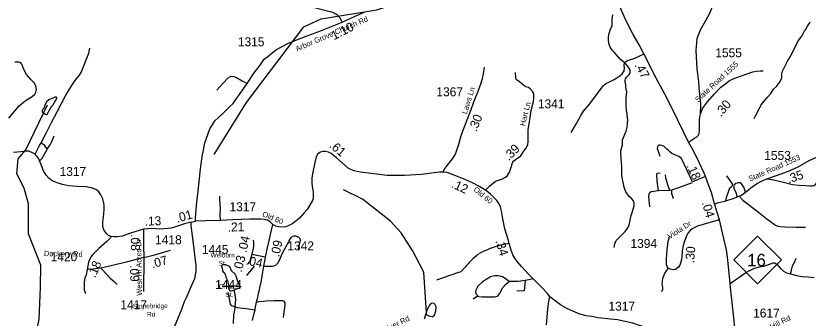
# Model space of a CAD drawing. Extents: x 1248089 to 1457196, y 820910 to 988753.
# Drawn here: x 1329644 to 1340713, y 896114 to 900330 of the extents above; entities that cross this region are included whole.
import ezdxf

# ---------------------------------------------------------------- set-up
doc = ezdxf.new("R2010")
doc.units = 0
for name, color, linetype in [('Exist Hydrographic Misc Water Feature', 7, 'Continuous'), ('Exist Road Non-System Type 51', 7, 'Continuous'), ('Exist Road Primary NC Attributed', 7, 'Continuous'), ('Exist Road Primary NC Shield CELL', 7, 'Continuous'), ('Exist Road Primary NC Shield Number Label', 7, 'Continuous'), ('Exist Road Secondary Type 41 Attributed', 7, 'Continuous'), ('Exist Road Secondary Type 51 Attributed', 7, 'Continuous'), ('Exist Road Secondary Type 51 Label', 7, 'Continuous'), ('Prop CMT Slope Fill', 7, 'Continuous'), ('Prop GRAU CAT1 Cell', 7, 'Continuous'), ('Prop Lane Lines', 7, 'Continuous')]:
    doc.layers.add(name, color=color, linetype=linetype)

msp = doc.modelspace()

# ---------------------------------------------------------------- linework, layer by layer
at = {"layer": 'Exist Hydrographic Misc Water Feature'}
for points in [[(1332415, 898398), (1332865, 899121), (1333666, 900178), (1333910, 900288), (1334688, 900414), (1335168, 900578), (1335268, 900576), (1335392, 900531), (1335517, 900545), (1336055, 900731), (1336248, 900744)], [(1338004, 897101), (1338011, 897149), (1338032, 897195), (1338057, 897226), (1338120, 897283), (1338157, 897322), (1338168, 897340), (1338188, 897363), (1338213, 897417), (1338240, 897544), (1338279, 897663), (1338283, 897687), (1338284, 897719), (1338269, 897753), (1338247, 897780), (1338212, 897809), (1338167, 897874), (1338156, 897898), (1338141, 897942), (1338108, 898099), (1338111, 898147), (1338111, 898235), (1338102, 898331), (1338098, 898339), (1338098, 898371), (1338095, 898387), (1338096, 898451), (1338118, 898527), (1338119, 898599), (1338168, 898722), (1338183, 898777), (1338191, 898833), (1338192, 898873), (1338183, 898945), (1338184, 898969), (1338176, 899002), (1338173, 899042), (1338169, 899050), (1338172, 899184), (1338178, 899269), (1338164, 899330), (1338164, 899370), (1338157, 899410), (1338158, 899434), (1338162, 899450), (1338175, 899474), (1338212, 899513), (1338224, 899536), (1338227, 899560), (1338225, 899576), (1338214, 899601), (1338186, 899637), (1338151, 899674), (1338092, 899723), (1338001, 899822), (1337981, 899846), (1337948, 899895), (1337929, 899943), (1337922, 899999), (1337923, 900039), (1337928, 900055), (1337928, 900073), (1337941, 900111), (1337941, 900119), (1337975, 900194), (1337975, 900277), (1337986, 900346)], [(1339958, 898897), (1339975, 898936), (1340042, 899063), (1340050, 899071), (1340058, 899087), (1340143, 899198), (1340189, 899246), (1340230, 899308), (1340272, 899346), (1340313, 899401), (1340334, 899440), (1340343, 899464), (1340344, 899522), (1340353, 899560), (1340426, 899699), (1340466, 899761), (1340551, 899937), (1340578, 899985), (1340622, 900046), (1340668, 900131), (1340674, 900137), (1340703, 900188), (1340740, 900243)], [(1330035, 898969), (1330044, 898966), (1330067, 898953), (1330074, 898954), (1330081, 898961), (1330122, 899035), (1330142, 899067), (1330163, 899090), (1330180, 899122), (1330188, 899130), (1330214, 899177), (1330216, 899185), (1330214, 899193), (1330206, 899197), (1330186, 899194), (1330162, 899182), (1330146, 899179), (1330105, 899160), (1330072, 899131), (1330042, 899070), (1330042, 899062), (1330025, 899030), (1330013, 899015), (1330010, 898999), (1330012, 898991), (1330035, 898969)], [(1329776, 894917), (1329800, 894964), (1329846, 895173), (1329819, 895439), (1329971, 896094), (1329987, 896546), (1329994, 896854), (1329821, 897291), (1329822, 897708), (1329760, 897926), (1329657, 898128), (1329678, 898338), (1329781, 898461), (1330088, 899088)], [(1335355, 896103), (1335382, 896194), (1335345, 896753), (1335186, 897059), (1335025, 897305), (1334878, 897465), (1334485, 897775), (1334221, 897905)], [(1332690, 896506), (1332724, 896521), (1332778, 896538), (1332773, 896563), (1332739, 896640), (1332723, 896701), (1332706, 896729), (1332657, 896775), (1332631, 896828), (1332617, 896840), (1332575, 896859), (1332546, 896862), (1332529, 896858), (1332517, 896843), (1332517, 896831), (1332524, 896815), (1332531, 896774), (1332541, 896758), (1332558, 896744), (1332570, 896725), (1332576, 896685), (1332599, 896637), (1332613, 896572), (1332620, 896516), (1332629, 896500), (1332639, 896493), (1332651, 896493), (1332690, 896506)], [(1332690, 896506), (1332698, 896470), (1332710, 896373), (1332696, 896222), (1332686, 896160), (1332680, 896038)], [(1335418, 896144), (1335381, 896158), (1335380, 896184), (1335395, 896240), (1335435, 896315)], [(1335435, 896315), (1335460, 896326), (1335488, 896321), (1335493, 896315), (1335510, 896276), (1335509, 896237), (1335505, 896229), (1335505, 896213), (1335491, 896165), (1335478, 896141), (1335470, 896134), (1335458, 896132), (1335418, 896144)]]:
    msp.add_lwpolyline(points, dxfattribs=at)
at = {"layer": 'Exist Road Non-System Type 51'}
for points in [[(1339208, 898961), (1339215, 899098), (1339198, 899244), (1339192, 899321), (1339186, 899416), (1339162, 899589), (1339150, 899847), (1339162, 900014), (1339174, 900053), (1339212, 900142), (1339284, 900267), (1339340, 900368), (1339450, 900650), (1339513, 900822), (1339551, 900908), (1339593, 900983)], [(1334202, 900240), (1334179, 900291), (1334141, 900335), (1334112, 900355), (1334070, 900376), (1333958, 900406), (1333761, 900455), (1333493, 900517), (1333272, 900584), (1333038, 900638), (1333010, 900650), (1332927, 900741)], [(1329997, 898560), (1330073, 898705), (1330143, 898843), (1330224, 898999), (1330339, 899216), (1330393, 899308), (1330440, 899382), (1330483, 899444), (1330535, 899504), (1330561, 899548), (1330589, 899625), (1330663, 899808), (1330678, 899878)], [(1337400, 898702), (1337474, 898830), (1337534, 898931), (1337573, 898999), (1337662, 899103), (1337754, 899228), (1337849, 899356), (1337882, 899383), (1337926, 899404), (1338004, 899440), (1338081, 899493), (1338114, 899520), (1338140, 899564), (1338146, 899594), (1338143, 899645), (1338148, 899671), (1338158, 899685), (1338174, 899699), (1338204, 899712), (1338236, 899721), (1338292, 899739), (1338353, 899766), (1338419, 899800)], [(1329545, 898904), (1329692, 899073), (1329750, 899124), (1329802, 899161), (1329872, 899203), (1329911, 899239), (1329925, 899266), (1329930, 899303), (1329921, 899355), (1329899, 899397), (1329852, 899442), (1329792, 899510), (1329759, 899572), (1329726, 899656), (1329708, 899680), (1329687, 899682), (1329629, 899685)], [(1332451, 899293), (1332536, 899388), (1332608, 899465), (1332641, 899486), (1332652, 899489), (1332687, 899486), (1332726, 899470), (1332806, 899422), (1332873, 899387)], [(1330083, 898469), (1330124, 898530), (1330146, 898578), (1330177, 898658)], [(1329915, 898402), (1329974, 898523), (1329997, 898560)], [(1330083, 898469), (1330002, 898330), (1329994, 898321)], [(1329997, 898560), (1330035, 898538), (1330060, 898500), (1330083, 898469)], [(1339099, 898013), (1339024, 898172), (1338944, 898341), (1338908, 898369), (1338810, 898410), (1338785, 898429), (1338762, 898451), (1338739, 898472), (1338702, 898507), (1338682, 898515), (1338647, 898525), (1338627, 898525), (1338610, 898510), (1338604, 898482), (1338615, 898444), (1338639, 898374)], [(1329994, 898321), (1329976, 898310)], [(1338621, 897888), (1338605, 898030), (1338597, 898114), (1338598, 898126), (1338608, 898136), (1338646, 898139)], [(1338778, 897896), (1338755, 897959), (1338726, 898065), (1338720, 898112)], [(1339279, 898089), (1339099, 898013)], [(1339562, 897748), (1339574, 897797), (1339608, 897904), (1339618, 897930), (1339640, 897949), (1339654, 897966), (1339657, 897985), (1339577, 898098)], [(1340136, 898055), (1340229, 898043), (1340348, 898013), (1340492, 897978), (1340581, 897968), (1340680, 897962), (1340736, 897959), (1340770, 897959), (1340794, 897965), (1340815, 897979), (1340830, 898007)], [(1339092, 898001), (1338903, 897932), (1338802, 897897), (1338778, 897896), (1338621, 897888), (1338554, 897882), (1338521, 897874), (1338501, 897863), (1338488, 897847), (1338483, 897806), (1338495, 897667)], [(1339839, 897873), (1339815, 897940), (1339782, 897985), (1339764, 898003), (1339734, 898003), (1339702, 897994), (1339675, 897970), (1339675, 897922), (1339696, 897881), (1339723, 897804)], [(1332505, 897474), (1332500, 897556), (1332501, 897649), (1332492, 897765), (1332493, 897813)], [(1338802, 897897), (1338805, 897851), (1338825, 897789), (1338823, 897784)], [(1339750, 897816), (1339800, 897759), (1340019, 897593), (1340136, 897500), (1340255, 897409), (1340288, 897397), (1340321, 897392), (1340386, 897388), (1340540, 897383), (1340677, 897382)], [(1333109, 896839), (1333183, 896837), (1333223, 896840), (1333249, 896843), (1333276, 896855), (1333305, 896883), (1333329, 896921), (1333370, 897021), (1333456, 897185), (1333488, 897239), (1333502, 897251), (1333526, 897261), (1333549, 897261), (1333585, 897250), (1333588, 897250), (1333617, 897219), (1333616, 897196), (1333585, 897068)], [(1336535, 897155), (1336468, 897141), (1336435, 897135), (1336399, 897129), (1336353, 897112), (1336310, 897099), (1336270, 897084), (1336240, 897073), (1336164, 897041), (1336099, 897000), (1336078, 896985), (1336049, 896962), (1336031, 896948), (1336007, 896922), (1335994, 896909), (1335978, 896889), (1335963, 896871), (1335941, 896848), (1335925, 896828), (1335859, 896758), (1335814, 896744), (1335613, 896678), (1335519, 896645)], [(1331431, 896958), (1331183, 896894), (1330977, 896844), (1330830, 896812)], [(1340465, 896731), (1340482, 896783), (1340495, 896845), (1340522, 896894), (1340545, 896949)], [(1330830, 896812), (1330787, 896805), (1330691, 896794), (1330662, 896795), (1330639, 896794)], [(1330830, 896812), (1330922, 896713), (1330960, 896672), (1331015, 896626), (1331061, 896583)], [(1338759, 896811), (1338727, 896772), (1338706, 896737), (1338690, 896701), (1338678, 896668), (1338672, 896631), (1338670, 896594), (1338673, 896567), (1338680, 896548), (1338677, 896512), (1338662, 896479)], [(1339623, 896596), (1339730, 896671), (1339840, 896751), (1339964, 896810), (1340034, 896828), (1340092, 896841), (1340201, 896877), (1340225, 896887), (1340249, 896885), (1340277, 896865), (1340325, 896806), (1340370, 896768), (1340408, 896745), (1340465, 896731)], [(1336537, 896625), (1336480, 896666), (1336442, 896688), (1336409, 896700), (1336381, 896703), (1336340, 896702), (1336312, 896699), (1336275, 896688), (1336216, 896654), (1336160, 896615), (1336099, 896559), (1336083, 896533), (1336068, 896503), (1336063, 896478), (1336073, 896447), (1336106, 896416)], [(1340465, 896731), (1340552, 896708), (1340628, 896696), (1340713, 896690), (1340798, 896680)], [(1336106, 896416), (1336158, 896410), (1336232, 896413), (1336331, 896413), (1336369, 896420), (1336383, 896431), (1336400, 896455), (1336446, 896540), (1336486, 896585), (1336516, 896609), (1336537, 896625)], [(1336757, 896638), (1336660, 896625), (1336630, 896623), (1336589, 896624), (1336537, 896625)], [(1336757, 896638), (1336747, 896493), (1336643, 896492)], [(1336870, 896662), (1336809, 896650), (1336757, 896638)], [(1332600, 896462), (1332613, 896437), (1332624, 896381), (1332638, 896309), (1332654, 896291), (1332700, 896275), (1332734, 896264), (1332861, 896249), (1332985, 896232)], [(1336106, 896416), (1336079, 896413), (1336033, 896381)], [(1333003, 896335), (1333039, 896344), (1333102, 896353), (1333136, 896357), (1333248, 896360), (1333301, 896360), (1333347, 896359), (1333371, 896358), (1333389, 896350), (1333400, 896329), (1333401, 896294), (1333384, 896165), (1333376, 896123)]]:
    msp.add_lwpolyline(points, dxfattribs=at)
at = {"layer": 'Exist Road Primary NC Attributed'}
for points in [[(1339042, 898570), (1338819, 899030), (1338710, 899238), (1338560, 899514), (1338451, 899739), (1338419, 899800), (1338353, 899925), (1338270, 900069), (1338159, 900278), (1338094, 900426), (1338017, 900636), (1337971, 900778)], [(1339405, 897707), (1339363, 897866), (1339319, 897973), (1339279, 898089), (1339253, 898146), (1339194, 898276), (1339113, 898449), (1339042, 898570)], [(1339472, 897484), (1339405, 897707)], [(1339694, 895894), (1339681, 896076), (1339631, 896501), (1339623, 896596), (1339612, 896693), (1339592, 896921), (1339578, 897041), (1339567, 897087), (1339514, 897305), (1339472, 897484)]]:
    msp.add_lwpolyline(points, dxfattribs=at)
at = {"layer": 'Exist Road Primary NC Shield CELL'}
msp.add_lwpolyline([(1339674, 896925), (1340007, 897258), (1340340, 896925), (1340007, 896592)], close=True, dxfattribs=at)
at = {"layer": 'Exist Road Secondary Type 41 Attributed'}
msp.add_lwpolyline([(1339042, 898570), (1339124, 898622), (1339158, 898643), (1339177, 898662), (1339192, 898690), (1339195, 898734), (1339193, 898873), (1339201, 898921), (1339208, 898961), (1339236, 899036), (1339308, 899133), (1339403, 899243), (1339494, 899335), (1339562, 899386), (1339614, 899430), (1339688, 899463), (1339847, 899516), (1339939, 899547), (1339991, 899557), (1340044, 899564), (1340082, 899565)], dxfattribs=at)
at = {"layer": 'Exist Road Secondary Type 51 Attributed'}
msp.add_line((1331431, 896958), (1331427, 896485), dxfattribs=at)
for points in [[(1332153, 897466), (1332154, 897487), (1332153, 897514), (1332166, 897684), (1332196, 897929), (1332222, 898195), (1332248, 898367), (1332263, 898459), (1332286, 898558), (1332325, 898674), (1332353, 898755), (1332391, 898811), (1332425, 898867), (1332475, 898914), (1332539, 898974), (1332629, 899059), (1332680, 899108), (1332719, 899162), (1332776, 899245), (1332873, 899387), (1332973, 899533), (1333055, 899640), (1333115, 899724), (1333164, 899765), (1333224, 899816), (1333284, 899861), (1333365, 899904), (1333453, 899949), (1333603, 900009), (1333876, 900110), (1334202, 900240), (1334322, 900298), (1334517, 900388)], [(1335614, 898149), (1335629, 898188), (1335654, 898226), (1335745, 898336), (1335773, 898378), (1335788, 898402), (1335834, 898540), (1335862, 898642), (1335896, 898750), (1335924, 898821), (1335992, 898988), (1336053, 899155), (1336101, 899280), (1336138, 899382), (1336163, 899455), (1336178, 899521), (1336191, 899614)], [(1336206, 897900), (1336265, 897960), (1336315, 898001), (1336346, 898023), (1336400, 898043), (1336444, 898057), (1336483, 898079), (1336510, 898105), (1336538, 898148), (1336561, 898205), (1336582, 898279), (1336594, 898304), (1336625, 898327), (1336668, 898353), (1336700, 898380), (1336737, 898440), (1336767, 898478), (1336787, 898514), (1336797, 898538), (1336801, 898575), (1336800, 898689), (1336801, 898744), (1336824, 898882), (1336845, 899009), (1336876, 899136), (1336878, 899181), (1336880, 899249), (1336865, 899272), (1336828, 899313), (1336804, 899331), (1336770, 899340), (1336741, 899359), (1336677, 899416), (1336638, 899439), (1336631, 899454), (1336627, 899469), (1336626, 899538)], [(1339405, 897707), (1339447, 897724), (1339562, 897748), (1339681, 897786), (1339723, 897804), (1339750, 897816), (1339770, 897825), (1339839, 897873), (1339931, 897947), (1339989, 897987), (1340060, 898024), (1340136, 898055), (1340257, 898097), (1340438, 898165), (1340572, 898226), (1340729, 898311), (1340881, 898381), (1340907, 898398), (1340952, 898431), (1341021, 898487), (1341048, 898513)], [(1330975, 897253), (1330940, 897267), (1330905, 897300), (1330875, 897346), (1330857, 897394), (1330859, 897451), (1330872, 897566), (1330879, 897638), (1330877, 897688), (1330868, 897741), (1330857, 897780), (1330831, 897836), (1330803, 897876), (1330761, 897908), (1330700, 897930), (1330623, 897945), (1330501, 897951), (1330381, 897960), (1330294, 897979), (1330220, 897999), (1330152, 898027), (1330104, 898067), (1330067, 898110), (1330032, 898169), (1329995, 898267), (1329976, 898310), (1329965, 898335), (1329939, 898374), (1329915, 898402), (1329878, 898420), (1329825, 898444), (1329785, 898444), (1329713, 898435), (1329609, 898424)], [(1335614, 898149), (1335563, 898148), (1335486, 898139), (1335305, 898119), (1335072, 898103), (1334832, 898102), (1334609, 898130), (1334456, 898150), (1334368, 898168), (1334322, 898187), (1334287, 898207), (1334124, 898348), (1334050, 898410), (1334011, 898430), (1333968, 898436), (1333931, 898436), (1333898, 898430), (1333864, 898406), (1333837, 898363), (1333819, 898286), (1333788, 898128), (1333777, 898065), (1333777, 897999), (1333783, 897950), (1333797, 897882), (1333797, 897828), (1333795, 897784), (1333786, 897755), (1333714, 897631), (1333671, 897581), (1333607, 897507), (1333512, 897435), (1333457, 897405), (1333417, 897389), (1333377, 897383), (1333319, 897387), (1333278, 897398), (1333234, 897419)], [(1336206, 897900), (1336104, 897961), (1336023, 897999), (1335899, 898057), (1335751, 898114), (1335669, 898143), (1335614, 898149)], [(1337105, 896413), (1337073, 896457), (1336986, 896545), (1336870, 896662), (1336799, 896734), (1336706, 896835), (1336646, 896904), (1336614, 896949), (1336589, 896995), (1336563, 897061), (1336535, 897155), (1336526, 897196), (1336473, 897359), (1336447, 897501), (1336430, 897611), (1336415, 897667), (1336397, 897709), (1336365, 897753), (1336323, 897798), (1336269, 897847), (1336206, 897900)], [(1333234, 897419), (1333221, 897436), (1333196, 897459), (1333160, 897480), (1333115, 897489), (1333063, 897493), (1332914, 897493), (1332669, 897485), (1332505, 897474), (1332296, 897469), (1332153, 897466)], [(1339472, 897484), (1339325, 897445), (1339166, 897396), (1339093, 897361), (1339063, 897338), (1339032, 897301), (1339009, 897247), (1338983, 897189), (1338968, 897129), (1338953, 897049), (1338946, 896965), (1338936, 896894), (1338921, 896851), (1338899, 896823), (1338860, 896793), (1338826, 896788), (1338791, 896795), (1338759, 896811), (1338748, 896823), (1338733, 896859), (1338733, 896937), (1338742, 897066), (1338755, 897182), (1338776, 897251)], [(1332093, 897451), (1332001, 897428), (1331875, 897387), (1331813, 897368), (1331772, 897362), (1331654, 897357), (1331543, 897362), (1331489, 897359), (1331425, 897355)], [(1331860, 895994), (1331962, 896239), (1332001, 896347), (1332033, 896413), (1332097, 896566), (1332144, 896669), (1332155, 896720), (1332162, 896766), (1332163, 896845), (1332134, 897081), (1332113, 897262), (1332094, 897409), (1332093, 897451)], [(1332093, 897451), (1332153, 897466)], [(1333131, 896964), (1333150, 897051), (1333190, 897237), (1333215, 897340), (1333234, 897419)], [(1330975, 897253), (1330964, 897232), (1330917, 897183), (1330804, 897084), (1330720, 897000), (1330692, 896968), (1330677, 896938), (1330660, 896897), (1330647, 896844), (1330639, 896794), (1330624, 896719), (1330606, 896674), (1330600, 896616), (1330598, 896552), (1330598, 896507), (1330615, 896456)], [(1331425, 897355), (1331245, 897297), (1331129, 897259), (1331060, 897248), (1331018, 897247), (1330975, 897253)], [(1331425, 897355), (1331427, 897124), (1331431, 896958)], [(1332958, 897201), (1332965, 897173), (1332964, 897115), (1332940, 897003)], [(1331431, 896958), (1331504, 896980), (1331598, 897003), (1331802, 897061)], [(1332940, 897003), (1332919, 896923), (1332905, 896895), (1332886, 896871)], [(1333131, 896964), (1333055, 896978), (1332940, 897003)], [(1332949, 896081), (1332966, 896145), (1332985, 896232), (1332993, 896270), (1333002, 896314), (1333011, 896358), (1333022, 896400), (1333034, 896459), (1333047, 896509), (1333058, 896563), (1333069, 896613), (1333085, 896700), (1333109, 896839), (1333131, 896964)], [(1337105, 896413), (1337088, 896373), (1337079, 896317), (1337071, 896241), (1337051, 896020)], [(1339423, 895245), (1339418, 895304), (1339405, 895354), (1339388, 895394), (1339358, 895439), (1339306, 895480), (1339152, 895578), (1338936, 895716), (1338710, 895870), (1338629, 895918), (1338520, 895963), (1338371, 896008), (1338261, 896042), (1338158, 896068), (1338047, 896089), (1337950, 896102), (1337778, 896120), (1337691, 896135), (1337612, 896145), (1337524, 896169), (1337458, 896198), (1337352, 896245), (1337254, 896302), (1337105, 896413)]]:
    msp.add_lwpolyline(points, dxfattribs=at)
at = {"layer": 'Exist Road Secondary Type 51 Label'}
msp.add_lwpolyline([(1332869, 896707), (1332978, 896840)], dxfattribs=at)

# ---------------------------------------------------------------- texts
at = {"layer": 'Exist Road Primary NC Shield Number Label'}
msp.add_text('16', height=175, dxfattribs=at).set_placement((1339861, 896836))
at = {"layer": 'Exist Road Secondary Type 51 Label'}
for s, height, rotation, p in [('Arbor Grove Church Rd', 75, 23.127, (1333570, 899832)), ('State Road 1555', 75, 42.8229, (1339175, 899120)), ('Laws Ln', 75, 72.4346, (1335943, 898954)), ('Hart Ln', 75, 76.1375, (1336756, 898788)), ('State Road 1553', 75, 23.593, (1339898, 898018)), ('Old 60', 75, 320.6572, (1336031, 897897)), ('Old 60', 75, 337.6371, (1333079, 897537)), ('Viola Dr', 75, 33.1737, (1338780, 897214)), ('West Hi Acres Dr', 75, 90.9801, (1331407, 896428)), ('Dockery Rd', 75, 358.946, (1330035, 896979)), ('Stonebridge', 65.62, 0.7279, (1331278, 896248)), (' Rd', 65.6, 0.7279, (1331451, 896135)), ('Hill Rd', 75, 26.7185, (1340203, 895955)), ('Shepard River Rd', 75, 26.3753, (1334415, 895720))]:
    msp.add_text(s, height=height, rotation=rotation, dxfattribs=at).set_placement(p)
for s, p in [('Welborn', (1332365, 896960)), ('St.', (1332478, 896845)), ('Church', (1332483, 896525)), ('St.', (1332574, 896410))]:
    msp.add_text(s, height=65.6, dxfattribs=at).set_placement(p)
at = {"layer": 'Prop CMT Slope Fill'}
for s, rotation, p in [('.47', 298.5445, (1338284, 899644)), ('.18', 294.3693, (1339009, 898240)), ('.04', 286.6542, (1339225, 897725))]:
    msp.add_text(s, height=125, rotation=rotation, dxfattribs=at).set_placement(p)
at = {"layer": 'Prop GRAU CAT1 Cell'}
for s, rotation, p in [('1.10', 27.1396, (1334089, 899989)), ('.30', 49.2585, (1339495, 898914)), ('.30', 67.9751, (1336079, 898709)), ('.61', 319.928, (1334011, 898507)), ('.39', 45.0741, (1336531, 898301)), ('.35', 19.0693, (1340440, 897989)), ('.12', 335.1621, (1335715, 897943)), ('.01', 16.2797, (1331899, 897443)), ('.13', 2.0842, (1331445, 897403)), ('.21', 1.778, (1332605, 897320)), ('.08', 270.53, (1331250, 897285)), ('.04', 77.5858, (1332865, 897019)), ('.09', 77.917, (1333322, 896959)), ('.34', 286.6439, (1336342, 897193)), ('.30', 85.6045, (1339119, 896879)), ('.07', 15.8777, (1331552, 896807)), ('.03', 75.3374, (1332796, 896747)), ('.04', 347.958, (1332850, 896863)), ('.18', 67.1826, (1330753, 896667)), ('.09', 272.0836, (1331236, 896852))]:
    msp.add_text(s, height=125, rotation=rotation, dxfattribs=at).set_placement(p)
at = {"layer": 'Prop Lane Lines'}
for s, p in [('1315', (1332745, 899906)), ('1555', (1339415, 899753)), ('1367', (1335519, 899208)), ('1341', (1336936, 899040)), ('1553', (1340099, 898321)), ('1317', (1330254, 898097)), ('1317', (1332628, 897605)), ('1418', (1331589, 897145)), ('1342', (1333437, 897059)), ('1394', (1338230, 897093)), ('1420', (1330130, 896908)), ('1445', (1332242, 897008)), ('1444', (1332428, 896520)), ('1417', (1331104, 896238)), ('1317', (1337923, 896219)), ('1617', (1339944, 896123))]:
    msp.add_text(s, height=125, dxfattribs=at).set_placement(p)

doc.saveas('drawing.dxf')
